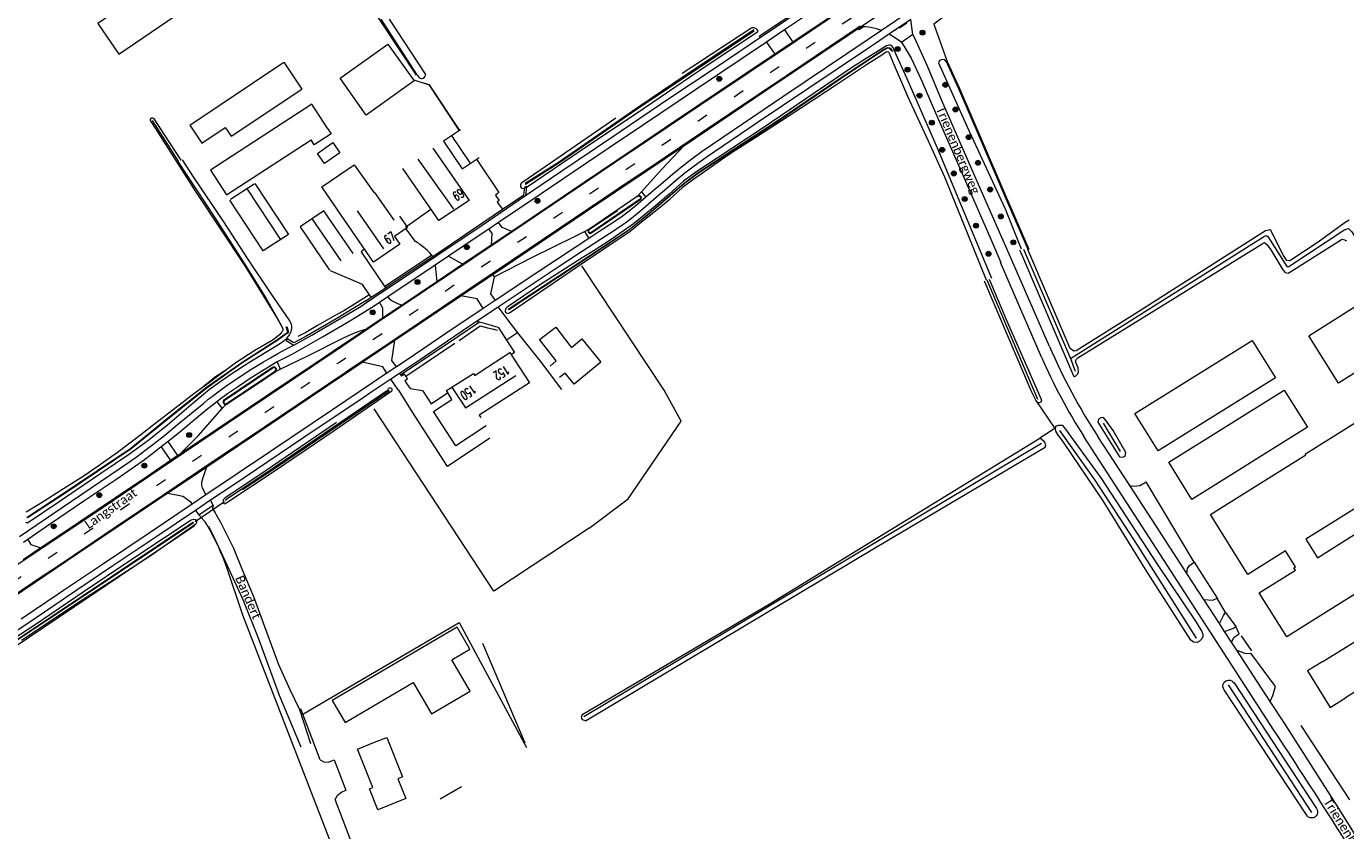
# Model space of a CAD drawing. Extents: x 177628 to 188968, y 384226 to 390673.
# Tile 365 of 393: x 185885 to 186249, y 387916 to 388138. Entities that reach past the tile are written whole.
import ezdxf

# ---------------------------------------------------------------- set-up
doc = ezdxf.new("R2010")
doc.units = 0
doc.linetypes.add('VW-3-9_STREEP', pattern=[12, 3, -9])
for name, color, linetype, lineweight in [('2901', 253, 'Continuous', 13), ('4502', 253, 'Continuous', 13), ('B-AF-CULT-GD', 253, 'HEKWERK', 13), ('B-AF-HAAG-GD', 253, 'HAAG', 13), ('B-AF-HEKW-GD', 253, 'HEKWERK', 13), ('B-AF-RAST-GD', 253, 'HEKWERK', 13), ('B-BP-BOOM-GD', 253, 'Continuous', 13), ('B-GB-BOUW-GD', 14, 'Continuous', 13), ('B-GB-NOKL-GD', 14, 'Continuous', 13), ('B-MK-ASSTRP-GD', 253, 'VW-3-9_STREEP', 13), ('B-MK-DRIEH-GD', 253, 'VW-HAAIETAND50-L-B', 13), ('B-MK-STRP-GD', 253, 'Continuous', 13), ('B-TR-SLOO-GD', 253, 'Continuous', 13), ('B-VH-BNDH-GD', 253, 'Continuous', 13), ('B-VH-FPAD-GD', 8, 'Continuous', 13), ('B-VH-GOOT-GD', 253, 'Continuous', 13), ('B-VH-HALT-GD', 8, 'Continuous', 13), ('B-VH-HFDR-GD', 8, 'Continuous', 13), ('B-VH-MATE-GD', 253, 'Continuous', 13), ('B-VH-ONVH-GD', 253, 'Continuous', 13), ('B-VH-OVRG-GD', 8, 'Continuous', 13), ('B-VH-RABA-GD', 253, 'Continuous', 13), ('B-WT-HDUIK-GD', 253, 'Continuous', 13), ('B01_T', 14, 'Continuous', 9), ('B02_T', 14, 'Continuous', 9), ('B03_F', 14, 'Continuous', 9), ('B14_F', 14, 'Continuous', 9), ('T03_F', 253, 'Continuous', 9), ('T03_T', 253, 'Continuous', 9), ('T04_F', 253, 'HAAG', 9), ('T07_F', 253, 'Continuous', 9), ('T09_F', 253, 'Continuous', 9), ('T10_F', 253, 'Continuous', 9), ('T22_F', 253, 'Continuous', 9), ('V00_F', 8, 'Continuous', 9), ('V00_T', 8, 'Continuous', 9), ('V06_F', 8, 'Continuous', 9), ('V06_T', 8, 'Continuous', 9), ('Z06', 7, 'Continuous', 9)]:
    doc.layers.add(name, color=color, linetype=linetype, lineweight=lineweight)
doc.styles.add('Legend', font='calibri.ttf')
doc.styles.add('ROMANS', font='ROMANS.shx', dxfattribs={"oblique": 45})
doc.linetypes.add('HAAG', pattern='A,4,-1,[5,TOPOCAD.SHX,S=0.35,R=0,X=-0.35,Y=-0.35],-1', length=6)
doc.linetypes.add('HEKWERK', pattern='A,7,-1.5,[1,ProvNB.shx,S=0.75,R=0,X=0,Y=0],-1.5', length=10)
doc.linetypes.add('VW-HAAIETAND50-L-B', pattern='A,0,-0.5,[138,NLCS.SHX,S=1,R=0,X=-0.625,Y=0],-0.5', length=1)

# ---------------------------------------------------------------- blocks, each defined once
blk = doc.blocks.new('2901_2901', base_point=(177628.113717, 385871.174588))
at = {"layer": '2901'}
for radius in [0.675, 0.45, 0.225]:
    blk.add_circle((177628.113717, 385871.174588), radius, dxfattribs=at)

msp = doc.modelspace()

# ---------------------------------------------------------------- linework, layer by layer
at = {"layer": 'B-AF-CULT-GD', "flags": 128}
for points in [[(186060.548, 388037.571), (186037.804, 388071.833)], [(186039.84, 387999.575), (186013.572, 387982.15), (185980.549, 388032.483)]]:
    msp.add_lwpolyline(points, dxfattribs=at)
at = {"layer": 'B-AF-HAAG-GD', "flags": 128}
for points in [[(185983.511, 388066.218), (185996.301, 388074.792)], [(185979.047, 388063.767), (185972.165, 388059.503)], [(185972.165, 388059.503), (185969.39, 388057.946), (185964.924, 388055.408), (185961.71, 388053.513), (185959.449, 388052.381)], [(186004.012, 388051.294), (186009.746, 388055.289), (186011.802, 388054.798)], [(186011.802, 388054.798), (186013.036, 388054.503), (186014.482, 388054.158)], [(186002.788, 388050.489), (185989.511, 388041.5)]]:
    msp.add_lwpolyline(points, dxfattribs=at)
at = {"layer": 'B-AF-HEKW-GD', "flags": 128}
msp.add_lwpolyline([(186004.005, 388109.238), (185995.825, 388121.684), (185991.282, 388123.134)], dxfattribs=at)
at = {"layer": 'B-AF-RAST-GD', "flags": 128}
for points in [[(186208.098, 388188.316), (186180.303, 388169.334), (186158.719, 388154.94), (186142.814, 388144.211), (186136.385, 388139.583), (186134.873, 388138.494), (186138.605, 388128.185), (186142.028, 388120.74), (186147.999, 388106.907), (186154.708, 388091.23), (186161.117, 388076.424)], [(186039.84, 387999.575), (186050.617, 388007.638), (186065.199, 388029.02), (186060.548, 388037.571)]]:
    msp.add_lwpolyline(points, dxfattribs=at)
at = {"layer": 'B-GB-BOUW-GD', "flags": 128}
for points in [[(186004.343, 388109.378), (185999.635, 388106.228), (186004.811, 388098.597), (186009.479, 388101.71)], [(185996.674, 388104.307), (186006.707, 388089.894), (185998.409, 388084.34), (185988.412, 388098.665)], [(185987.552, 388085.557), (185989.703, 388082.403), (185986.17, 388079.909), (185987.587, 388077.838), (185980.331, 388072.911), (185971.438, 388085.797), (185966.051, 388093.619), (185974.995, 388099.704), (185980.548, 388091.978), (185980.634, 388092.039), (185985.583, 388084.986), (185985.98, 388084.434)], [(185947.643, 388094.525), (185956.886, 388080.507), (185949.912, 388075.985), (185940.702, 388089.987)], [(185974.729, 388075.276), (185966.635, 388087.069), (185960.072, 388082.609), (185968.241, 388070.697)], [(186029.089, 388044.247), (186030.739, 388045.633), (186026.16, 388051.547), (186030.606, 388054.999), (186034.538, 388049.909), (186034.999, 388049.378), (186037.819, 388051.738), (186043.075, 388045.311), (186035.723, 388039.251), (186033.206, 388042.301), (186031.65, 388041.083)], [(186011.449, 388027.718), (186003.096, 388022.263), (185996.924, 388031.672), (186001.968, 388035.048), (186000.441, 388037.47), (186007.97, 388042.197), (186008.256, 388041.662), (186009.746, 388042.616), (186017.955, 388047.937), (186018.94, 388046.398), (186019.279, 388045.955), (186023.409, 388039.657), (186009.505, 388030.726), (186009.933, 388030.043)]]:
    msp.add_lwpolyline(points, dxfattribs=at)
at = {"layer": 'B-GB-NOKL-GD', "flags": 128}
for points in [[(186006.968, 388100.295), (186002.076, 388107.598)], [(185992.616, 388101.232), (186002.392, 388087.526)], [(185945.52, 388092.992), (185954.551, 388079.22)], [(185983.149, 388076.582), (185975.907, 388087.018)], [(185963.452, 388084.712), (185971.327, 388073.244)], [(186002.017, 388038.269), (186005.694, 388032.735), (186019.616, 388041.674)]]:
    msp.add_lwpolyline(points, dxfattribs=at)
at = {"layer": 'B-MK-ASSTRP-GD', "flags": 128}
msp.add_lwpolyline([(183944.412, 387070.458), (183952.02, 387071.296), (183963.432, 387072.6), (183973.755, 387073.811), (183985.142, 387075.148), (183997.902, 387076.643), (184007.149, 387077.803), (184012.738, 387078.504), (184015.866, 387078.896), (184023.787, 387079.902), (184031.733, 387080.99), (184038.514, 387081.946), (184046.324, 387083.075), (184052.616, 387084.079), (184062.372, 387085.69), (184070.358, 387087.095), (184078.883, 387088.72), (184087.355, 387090.364), (184096.7, 387092.235), (184103.899, 387093.77), (184111.252, 387095.404), (184111.425, 387095.442), (184123.771, 387098.311), (184141.375, 387102.722), (184156.811, 387106.905), (184172.406, 387111.313), (184186.27, 387115.349), (184204.637, 387120.724), (184207.727, 387121.634), (184232.843, 387129.032), (184261.594, 387137.507), (184282.846, 387143.719), (184303.661, 387149.86), (184329.525, 387157.49), (184363.913, 387167.629), (184386.852, 387174.392), (184399.561, 387178.199), (184421.138, 387184.662), (184444.005, 387191.692), (184478.045, 387202.775), (184494.748, 387208.642), (184494.795, 387208.659), (184523.173, 387218.628), (184556.574, 387231.119), (184568.123, 387235.659), (184581.873, 387241.073), (184588.922, 387243.903), (184593.818, 387245.869), (184604.923, 387250.423), (184615.77, 387254.954), (184627.213, 387259.841), (184637.793, 387264.424), (184640.053, 387265.403), (184649.118, 387269.411), (184659.082, 387273.839), (184668.953, 387278.291), (184679.316, 387283.034), (184680.524, 387283.598), (184689.441, 387287.756), (184701.045, 387293.259), (184707.642, 387296.431), (184711.53, 387298.3), (184722.574, 387303.686), (184732.981, 387308.85), (184744.376, 387314.625), (184757.465, 387321.371), (184764.891, 387325.23), (184769.978, 387327.929), (184772.279, 387329.149), (184779.804, 387333.137), (184788.663, 387337.88), (184796.924, 387342.374), (184806.667, 387347.717), (184820.048, 387355.183), (184832.827, 387362.444), (184841.52, 387367.432), (184852.236, 387373.672), (184857.149, 387376.589), (184862.643, 387379.851), (184875.281, 387387.456), (184888.489, 387395.43), (184901.182, 387403.142), (184912.27, 387409.862), (184924.556, 387417.313), (184935.934, 387424.236), (184942.669, 387428.329), (184949.693, 387432.598), (184962.622, 387440.407), (184975.889, 387448.482), (184988.19, 387455.933), (185001.979, 387464.296), (185015.043, 387472.229), (185028.182, 387480.188), (185030.347, 387481.499), (185044.149, 387489.84), (185073.274, 387507.538), (185096.242, 387521.471), (185113.689, 387532.026), (185114.259, 387532.371), (185120.036, 387535.878), (185131.893, 387543.117), (185146.548, 387552), (185161.393, 387560.989), (185172.777, 387567.864), (185182.893, 387573.996), (185193.695, 387580.423), (185199.264, 387583.686), (185204.585, 387586.804), (185212.923, 387591.643), (185221.14, 387596.338), (185232.105, 387602.57), (185240.882, 387607.498), (185249.419, 387612.192), (185257.663, 387616.673), (185269.427, 387623.04), (185286.671, 387632.329), (185294.499, 387636.546), (185316.587, 387648.416), (185329.692, 387655.461), (185348.253, 387665.478), (185369.366, 387676.846), (185374.563, 387679.641), (185390.424, 387688.172), (185400.986, 387693.869), (185422.114, 387705.266), (185443.177, 387716.608), (185462.76, 387727.158), (185466.73, 387729.298), (185497.075, 387745.679), (185513.336, 387754.404), (185525.616, 387760.989), (185535.704, 387766.436), (185545.139, 387771.54), (185550.773, 387774.601), (185554.252, 387776.491), (185561.636, 387780.477), (185568.948, 387784.48), (185577.123, 387788.996), (185586.07, 387793.974), (185595.122, 387799.084), (185603.096, 387803.642), (185613.748, 387809.838), (185622.033, 387814.709), (185629.021, 387818.899), (185635.198, 387822.604), (185637.515, 387824.01), (185644.061, 387827.983), (185652.489, 387833.182), (185661.818, 387838.964), (185670.926, 387844.668), (185679.882, 387850.337), (185691.271, 387857.643), (185699.088, 387862.764), (185706.4, 387867.567), (185719.727, 387876.444), (185721.675, 387877.754), (185729.973, 387883.334), (185732.242, 387884.86), (185738.299, 387888.973), (185757.89, 387902.042), (185765.768, 387907.38), (185804.927, 387933.722), (185805.444, 387934.069), (185845.245, 387960.79), (185875.094, 387980.841), (185887.944, 387989.473), (185905.016, 388000.94), (185940.462, 388024.767), (185970.341, 388044.898), (185970.919, 388045.287), (185982.816, 388053.292), (186020.236, 388078.437), (186053.905, 388101.084), (186060.105, 388105.254), (186099.969, 388132.042), (186136.894, 388156.876), (186139.014, 388158.302), (186178.944, 388185.13), (186211.32, 388206.914), (186219.794, 388212.613), (186258.815, 388238.852), (186294.99, 388263.063), (186302.966, 388268.318), (186324.939, 388282.795), (186354.934, 388302.418), (186384.967, 388322.047), (186386.61, 388323.124), (186415.006, 388341.733), (186447.357, 388363.161), (186469.928, 388378.422), (186487.988, 388390.634), (186522.539, 388414.381), (186552.061, 388434.794), (186552.375, 388435.011), (186591.589, 388462.132), (186621.245, 388482.669), (186634.606, 388491.916), (186650.955, 388503.231), (186680.626, 388523.721), (186716.861, 388548.786), (186720.265, 388551.141), (186761.12, 388579.373), (186799.113, 388605.659), (186800.413, 388606.558), (186843.546, 388636.4), (186881.346, 388662.561), (186902.899, 388677.477), (186914.87, 388685.771), (186928.834, 388695.48), (186943.945, 388706.066), (186956.492, 388714.945), (186962.785, 388719.488), (186972.094, 388726.208), (186986.385, 388736.608), (186999.405, 388746.231), (187012.404, 388755.989), (187025.791, 388766.134), (187038.048, 388775.406), (187042.93, 388779.107), (187049.596, 388784.161), (187059.688, 388791.795), (187070.007, 388799.64), (187080.386, 388807.484), (187091.627, 388815.999), (187104.113, 388825.452), (187116.189, 388834.57), (187122.69, 388839.475), (187124.579, 388840.901), (187128.403, 388843.794), (187136.942, 388850.255), (187152.391, 388861.968), (187156.649, 388865.209), (187165.198, 388871.66), (187172.972, 388877.552), (187180.679, 388883.391), (187187.857, 388888.815), (187194.476, 388893.815), (187200.809, 388898.618), (187202.426, 388899.838), (187207.173, 388903.419), (187213.258, 388907.982), (187220.155, 388913.104), (187226.601, 388917.892), (187234.132, 388923.385), (187241.035, 388928.349), (187247.153, 388932.714), (187253.715, 388937.328), (187259.552, 388941.389), (187265.664, 388945.606), (187271.763, 388949.75), (187279.179, 388954.712), (187284.034, 388957.938), (187288.001, 388960.573), (187296.417, 388966.088), (187304.113, 388971.043), (187312.488, 388976.371), (187321.175, 388981.845), (187329.2, 388986.794), (187336.423, 388991.171), (187347.234, 388997.666), (187355.385, 389002.491), (187364.617, 389007.889), (187369.274, 389010.564), (187373.351, 389012.906), (187383.55, 389018.746), (187391.354, 389023.182), (187399.729, 389027.947), (187409.043, 389033.149), (187417.7, 389037.939), (187425.952, 389042.506), (187435.215, 389047.522), (187443.298, 389051.859), (187449.185, 389054.994), (187456.297, 389058.639), (187463.273, 389062.161), (187471.291, 389066.134), (187479.197, 389069.969), (187486.731, 389073.532), (187495.836, 389077.681), (187502.129, 389080.449), (187505.366, 389081.872), (187515.302, 389086.134), (187524.74, 389090.108), (187533.55, 389093.818), (187544.216, 389098.293), (187548.392, 389100.027), (187552.912, 389101.905), (187561.746, 389105.557), (187569.799, 389108.937), (187579.694, 389113.029), (187589.404, 389117.045), (187600.626, 389121.678), (187611.176, 389126.036), (187620.579, 389129.941), (187627.506, 389132.811), (187635.464, 389136.159), (187640.702, 389138.397), (187642.123, 389139.004), (187649.209, 389142.094), (187655.76, 389144.998), (187661.931, 389147.773), (187666.965, 389150.098), (187673.133, 389153.049), (187678.06, 389155.479), (187685.805, 389159.33), (187693.353, 389163.127), (187700.589, 389166.873), (187710.043, 389171.904), (187717.972, 389176.292), (187724.462, 389179.979), (187729.627, 389183.021), (187730.532, 389183.554), (187736.361, 389187.049), (187741.741, 389190.353), (187747.177, 389193.778), (187753.716, 389197.979), (187760.089, 389202.175), (187766.168, 389206.249), (187773.118, 389210.99), (187778.727, 389214.924), (187784.459, 389219.069), (187789.352, 389222.66), (187795.124, 389226.932), (187800.154, 389230.719), (187806.175, 389235.283), (187811.497, 389239.481), (187812.14, 389239.988), (187816.945, 389243.825), (187823.942, 389249.6), (187830.458, 389254.877), (187837.294, 389260.699), (187843.444, 389266.007), (187848.199, 389270.121), (187854.933, 389275.94), (187861.712, 389281.812), (187869.164, 389288.253), (187876.351, 389294.48), (187884.405, 389301.452), (187887.829, 389304.422), (187888.334, 389304.861), (187889.364, 389305.754), (187892.772, 389308.696), (187897.265, 389312.503), (187901.072, 389315.671), (187905.63, 389319.389), (187910.153, 389323.072), (187914.275, 389326.394), (187918.745, 389329.944), (187922.394, 389332.834), (187926.332, 389335.907), (187929.595, 389338.428), (187933.176, 389341.134), (187936.658, 389343.755), (187940.773, 389346.797), (187945.751, 389350.425), (187949.016, 389352.775), (187952.932, 389355.569), (187956.47, 389358.093), (187959.735, 389360.384), (187964.174, 389363.496), (187967.993, 389366.149), (187971.877, 389368.808), (187976.082, 389371.666), (187982.065, 389375.666)], dxfattribs=at)
at = {"layer": 'B-MK-DRIEH-GD', "flags": 128}
msp.add_lwpolyline([(186125.469, 388137.484), (186127.466, 388138.84)], dxfattribs=at)
at = {"layer": 'B-MK-STRP-GD', "flags": 128}
for points in [[(185981.486, 388056.357), (186007.729, 388073.996), (186029.797, 388088.866), (186050.268, 388102.604), (186052.073, 388103.817), (186070.658, 388116.3), (186097.006, 388134.007), (186117.656, 388147.912), (186135.046, 388159.62), (186136.314, 388160.474), (186158, 388175.028), (186177.57, 388188.195), (186195.831, 388200.442), (186211.957, 388211.29)], [(186114.606, 388137.966), (186094.255, 388124.262), (186070.836, 388108.529), (186055.727, 388098.366), (186051.817, 388095.736), (186031.756, 388082.236), (186013.955, 388070.271), (186002.667, 388062.676), (185986.746, 388051.959)], [(185762.781, 387909.346), (185782.398, 387922.523), (185803.103, 387936.455), (185804.883, 387937.653), (185824.52, 387950.821), (185841.226, 387962.046), (185862.228, 387976.17), (185885.941, 387992.069), (185886.122, 387992.19), (185905.736, 388005.372), (185928.192, 388020.48), (185944.008, 388031.118), (185963.909, 388044.513), (185969.09, 388048.005), (185981.486, 388056.357)], [(185986.746, 388051.959), (185972.749, 388042.567), (185972.486, 388042.391), (185950.245, 388027.384), (185934.736, 388016.968)], [(185934.736, 388016.968), (185922.769, 388008.909)], [(185922.769, 388008.909), (185908.822, 387999.55), (185891.931, 387988.188), (185889.776, 387986.741), (185873.244, 387975.641), (185857.298, 387964.897), (185844.45, 387956.272), (185831.91, 387947.859), (185821.016, 387940.554), (185809.457, 387932.802), (185806.753, 387930.986), (185794.705, 387922.892), (185778.485, 387911.997), (185766.745, 387904.108)]]:
    msp.add_lwpolyline(points, dxfattribs=at)
at = {"layer": 'B-TR-SLOO-GD', "flags": 128}
for points in [[(185982.325, 388139.886), (185992.309, 388124.562), (185992.933, 388123.812), (185993.193, 388123.626), (185993.534, 388123.497), (185993.793, 388123.485), (185994.048, 388123.583), (185994.392, 388123.881), (185994.604, 388124.217), (185994.766, 388124.648), (185984.759, 388139.89)], [(186065.448, 388124.987), (186084.412, 388137.39), (186084.778, 388137.553), (186085.178, 388137.579), (186085.721, 388137.393), (186085.974, 388137.14), (186086.248, 388136.722), (186086.288, 388136.454), (186086.234, 388136.278), (186072.091, 388126.885), (186054.793, 388115.152), (186037.112, 388103.315), (186022.748, 388093.525), (186022.59, 388093.741), (186022.104, 388093.462), (186022.005, 388093.145), (186021.719, 388093.062), (186021.31, 388093.211), (186021.002, 388093.646), (186020.967, 388094.262), (186021.223, 388094.721), (186021.5, 388095.024), (186030.64, 388101.305), (186047.186, 388112.688)], [(186085.268, 388136.916), (186079.489, 388133.055), (186066, 388124.19), (186054.103, 388116.093), (186031.334, 388100.395), (186022.2, 388094.537), (186022.258, 388094.334), (186031.45, 388100.235), (186054.286, 388115.941), (186066.299, 388123.945), (186079.673, 388132.858), (186085.337, 388136.666)], [(186037.893, 388074.114), (186026.428, 388066.677), (186017.247, 388060.504), (186016.759, 388060), (186016.649, 388059.402), (186016.78, 388059.133), (186017.068, 388058.901), (186017.36, 388058.743), (186017.876, 388058.909), (186036.583, 388071.686), (186051.137, 388081.441), (186054.295, 388083.991), (186057.226, 388086.281), (186060.039, 388088.572), (186062.149, 388090.334), (186063.165, 388091.292), (186064.185, 388092.212), (186065.892, 388093.716), (186068.712, 388095.844), (186072.263, 388098.376), (186076.037, 388100.979), (186079.295, 388103.173), (186085.791, 388107.333), (186098.423, 388115.525), (186108.314, 388122.046), (186116.641, 388127.534), (186120.534, 388129.996), (186121.322, 388130.595), (186121.809, 388130.901), (186122.106, 388130.937), (186122.431, 388130.84), (186122.593, 388130.469)], [(186123.323, 388130.907), (186123.295, 388130.99), (186123.199, 388131.194), (186122.948, 388131.529), (186122.734, 388131.798), (186122.102, 388131.836), (186120.912, 388131.209), (186109.34, 388123.52), (186092.416, 388112.051), (186070.006, 388097.446), (186066.132, 388094.522), (186056.409, 388086.183), (186050.813, 388081.735), (186040.356, 388074.716), (186017.631, 388059.725), (186017.529, 388059.927), (186040.292, 388074.878), (186050.736, 388081.817), (186056.324, 388086.295), (186066.064, 388094.642), (186069.944, 388097.598), (186092.271, 388112.251), (186109.113, 388123.64), (186121.06, 388131.499), (186122.125, 388132.07), (186122.798, 388131.996), (186123.142, 388131.641), (186123.346, 388131.285), (186123.43, 388131.081), (186123.464, 388130.991)], [(186123.979, 388131.301), (186123.657, 388132.011), (186123.284, 388132.526), (186122.967, 388132.7), (186122.46, 388132.707), (186121.902, 388132.53), (186117.435, 388129.744), (186112.792, 388126.849), (186102.157, 388119.689), (186087.829, 388109.879), (186075.185, 388101.561), (186069.278, 388097.679), (186065.877, 388095.182), (186061.871, 388091.642), (186058.007, 388088.322), (186055.016, 388085.808), (186052.062, 388083.445), (186050.209, 388082.176), (186049.287, 388081.514), (186048.421, 388080.908), (186047.094, 388079.989), (186045.102, 388078.594), (186042.783, 388077.08), (186040.958, 388075.941), (186037.893, 388074.114)], [(186122.593, 388130.469), (186123.737, 388127.861), (186127.656, 388118.653), (186133.393, 388106.327), (186137.842, 388096.395), (186146.047, 388076.164), (186149.356, 388067.963)], [(186150.918, 388068.347), (186142.981, 388087.277), (186136.171, 388103.703), (186127.554, 388123.436), (186123.979, 388131.301)], [(186160.934, 388076.345), (186154.524, 388091.151), (186147.815, 388106.828), (186141.846, 388120.657), (186138.423, 388128.101), (186137.959, 388128.627), (186137.176, 388128.745), (186136.523, 388128.504), (186136.182, 388127.801), (186144.087, 388110.205), (186154.554, 388087.622), (186158.983, 388076.518)], [(185957.696, 388055.698), (185957.667, 388055.832), (185957.227, 388056.737), (185951.851, 388064.58), (185945.873, 388073.509), (185939.093, 388083.979), (185930.679, 388096.406), (185927.626, 388101.09)], [(185926.329, 388100.668), (185936.477, 388085.311), (185944.556, 388072.702), (185950.701, 388062.831), (185954.974, 388055.281), (185955.302, 388054.586), (185955.316, 388054.154)], [(185884.386, 388001.211), (185884.609, 388001.09), (185884.931, 388000.976), (185893.608, 388006.862), (185905.091, 388014.679), (185913.011, 388020.012), (185918.065, 388023.682), (185923.486, 388028.075), (185930.573, 388034.09), (185935.062, 388037.843), (185937.972, 388039.894), (185940.962, 388041.966), (185945.959, 388045.182), (185950.958, 388048.213), (185954.114, 388050.184), (185955.335, 388051.031), (185955.732, 388051.32), (185956.133, 388051.625), (185956.523, 388052.019), (185956.954, 388052.535), (185957.146, 388052.823), (185957.353, 388053.174), (185957.614, 388053.732), (185957.778, 388054.552), (185957.774, 388055.33), (185957.696, 388055.698)], [(185955.316, 388054.154), (185955.083, 388053.584), (185954.916, 388053.372), (185954.463, 388052.932), (185953.534, 388052.148), (185952.671, 388051.508), (185951.783, 388050.946), (185947.588, 388048.568), (185942.097, 388044.957), (185935.801, 388040.297), (185930.752, 388036.614), (185927.43, 388033.992), (185923.543, 388030.956), (185919.909, 388028.176), (185916.113, 388025.294), (185909.688, 388020.403), (185904.418, 388016.665), (185900.296, 388013.821), (185894.806, 388010.416), (185888.449, 388006.381), (185884.5, 388003.949)], [(185956.411, 388055.179), (185956.496, 388054.92), (185956.589, 388054.635), (185956.936, 388053.482), (185955.743, 388052.619), (185953.945, 388051.352), (185944.061, 388045.05), (185934.412, 388038.245), (185923.599, 388029.563), (185913.467, 388021.453), (185895.153, 388009.066), (185884.854, 388002.421), (185884.771, 388002.58), (185895.04, 388009.27), (185913.403, 388021.6), (185923.453, 388029.762), (185934.308, 388038.393), (185943.976, 388045.225), (185953.824, 388051.545), (185955.608, 388052.861), (185956.702, 388053.591), (185956.316, 388054.803), (185956.234, 388055.06)], [(185970.143, 388028.641), (185950.475, 388015.269), (185939.341, 388007.805), (185939.13, 388007.626), (185938.904, 388007.351), (185938.836, 388006.879), (185938.921, 388006.431), (185939.069, 388006.326), (185939.26, 388006.248), (185939.493, 388006.343), (185939.631, 388006.399), (185940.165, 388006.762), (185952.932, 388015.267), (185969.505, 388026.488), (185979.817, 388033.562), (185985.391, 388037.386), (185985.494, 388037.559), (185985.522, 388037.858), (185985.432, 388038.018), (185985.14, 388038.152), (185984.743, 388038.187), (185984.312, 388038.013)], [(185944.232, 388010.203), (185953.333, 388016.152), (185984.633, 388037.452), (185984.467, 388037.67), (185953.113, 388016.392), (185939.496, 388007.295), (185939.605, 388007.163)], [(185879.809, 387967.419), (185910.584, 387987.87), (185930.541, 388001.186), (185930.662, 388000.997), (185910.694, 387987.657), (185879.857, 387967.232)], [(185883.257, 387968.669), (185899.464, 387979.427), (185918.714, 387991.961), (185931.352, 388000.72), (185931.45, 388000.852), (185931.631, 388001.183), (185931.569, 388001.611), (185931.231, 388001.885), (185930.658, 388001.925), (185929.999, 388001.72), (185922.406, 387996.704), (185912.84, 387990.336), (185900.281, 387981.947), (185891.628, 387976.032), (185886.741, 387972.712), (185881.233, 387969.088)]]:
    msp.add_lwpolyline(points, dxfattribs=at)
at = {"layer": 'B-VH-BNDH-GD', "flags": 128}
for points in [[(186053.432, 388091.075), (186053.711, 388091.067), (186053.87, 388090.986), (186053.965, 388090.913), (186054.032, 388090.77), (186054.047, 388090.597), (186054.03, 388090.449), (186053.995, 388090.335), (186040.272, 388081), (186040.027, 388080.968), (186039.875, 388081.029), (186039.776, 388081.118), (186039.726, 388081.236), (186039.696, 388081.424), (186039.714, 388081.559), (186039.873, 388081.844), (186047.609, 388087.075)], [(185952.633, 388043.744), (185939.113, 388034.613), (185939.029, 388034.321), (185939.068, 388034.091), (185939.167, 388033.967), (185939.312, 388033.827), (185939.407, 388033.764), (185939.536, 388033.727), (185953.069, 388042.758), (185953.32, 388043.017), (185953.42, 388043.243), (185953.415, 388043.388), (185953.379, 388043.49), (185953.316, 388043.577), (185953.242, 388043.665), (185953.137, 388043.745), (185952.884, 388043.81)]]:
    msp.add_lwpolyline(points, dxfattribs=at)
at = {"layer": 'B-VH-FPAD-GD', "flags": 128}
for points in [[(186203.657, 388213.189), (186186.51, 388201.691), (186160.048, 388183.901), (186140.7, 388170.87), (186131.594, 388164.747), (186129.592, 388163.401), (186116.1, 388154.343), (186102.378, 388145.075), (186088.928, 388136.023), (186087.066, 388134.775), (186075.109, 388126.758), (186062.109, 388118.061), (186048.621, 388108.965), (186046.602, 388107.603), (186031.998, 388097.739), (186022.231, 388091.188), (186010.274, 388082.979), (185997.792, 388074.58), (185983.913, 388065.374), (185980.204, 388062.928)], [(186106.652, 388145.608), (186093.708, 388136.895), (186088.761, 388133.566), (186069.167, 388120.388), (186049.724, 388107.32), (186048.45, 388106.464), (186026.323, 388091.568), (186014.794, 388083.787), (186012.123, 388081.984), (186009.527, 388080.232), (186001.058, 388074.548), (185997.395, 388072.09), (185984.266, 388063.278), (185982.019, 388061.77), (185980.55, 388060.784)], [(186128.681, 388142.215), (186120.482, 388136.707), (186116.779, 388134.219), (186093.577, 388118.596), (186070.979, 388103.361), (186068.552, 388101.576), (186065.763, 388099.44), (186062.792, 388097.073), (186058.867, 388093.689), (186058.145, 388093.067), (186055.49, 388090.833), (186052.698, 388088.413), (186050.547, 388086.663), (186048.984, 388085.511), (186046.896, 388084.049), (186042.526, 388081.25), (186039.741, 388079.419), (186035.972, 388076.94), (186026.228, 388070.457), (186013.877, 388062.304), (186010.613, 388060.139), (186000.879, 388053.572), (185989.361, 388045.809)], [(186128.537, 388139.769), (186122.676, 388135.822), (186118.501, 388133.011), (186116.303, 388131.531), (186100.468, 388120.872), (186086.19, 388111.297), (186072.116, 388101.719), (186068.78, 388099.338), (186066.236, 388097.395), (186063.587, 388095.211), (186059.932, 388092.094), (186059.799, 388091.981), (186054.712, 388087.56), (186052.644, 388085.826), (186051.042, 388084.591), (186049.091, 388083.205), (186046.807, 388081.644), (186042.997, 388079.149), (186037.736, 388075.733), (186030.211, 388070.8), (186022.45, 388065.661), (186014.709, 388060.484), (186008.794, 388056.528)], [(185882.706, 387997.283), (185894.489, 388005.254), (185913.037, 388017.864), (185915.204, 388019.432), (185917.661, 388021.209), (185919.805, 388022.871), (185922.661, 388025.125), (185926.246, 388028.085), (185933.499, 388034.045), (185934.76, 388035.069), (185935.805, 388035.868), (185937.459, 388037.144), (185938.503, 388037.896), (185939.622, 388038.692), (185941.34, 388039.863), (185946.541, 388043.263), (185949.971, 388045.4), (185951.887, 388046.529), (185953.92, 388047.682), (185956.175, 388048.865), (185958.325, 388049.987), (185963.297, 388052.764), (185965.161, 388053.845), (185971.556, 388057.552), (185975.116, 388059.642), (185976.91, 388060.781), (185978.785, 388062.017), (185980.204, 388062.928)], [(185980.55, 388060.784), (185977.084, 388058.6), (185973.779, 388056.577), (185970.205, 388054.535), (185966.257, 388052.217), (185966.163, 388052.162), (185961.696, 388049.63), (185957.797, 388047.461), (185953.781, 388045.356), (185949.745, 388042.958), (185946.314, 388040.763), (185943.071, 388038.643), (185940.11, 388036.599), (185937.981, 388035.052), (185937.08, 388034.35), (185933.718, 388031.686), (185930.308, 388028.875), (185926.791, 388025.942), (185923.744, 388023.458), (185921.812, 388021.929), (185919.464, 388020.09), (185916.765, 388018.144), (185913.477, 388015.814), (185909.512, 388013.089), (185900.746, 388007.149), (185891.217, 388000.709), (185884.964, 387996.425), (185883.807, 387995.642)], [(185987.798, 388041.834), (186003.853, 388052.55), (186009.542, 388056.447)], [(186008.794, 388056.528), (186009.542, 388056.447)], [(185989.361, 388045.809), (185986.654, 388043.994), (185984.051, 388042.248), (185976.411, 388037.123), (185969.073, 388032.201), (185951.893, 388020.677), (185934.095, 388008.736), (185930.291, 388006.177), (185918.725, 387998.394), (185905.264, 387989.362), (185894.869, 387982.397), (185893.371, 387981.381), (185883.126, 387974.435)], [(185987.537, 388042.204), (185985.151, 388040.614), (185979.617, 388036.928), (185977.498, 388035.509), (185960.883, 388024.383), (185941.499, 388011.337), (185935.407, 388007.247), (185931.214, 388004.432), (185920.542, 387997.248), (185908.191, 387988.946), (185895.36, 387980.313), (185894.484, 387979.721), (185884.726, 387973.127), (185881.486, 387971.003)], [(185987.537, 388042.204), (185987.798, 388041.834)]]:
    msp.add_lwpolyline(points, dxfattribs=at)
at = {"layer": 'B-VH-GOOT-GD', "flags": 128}
for points in [[(186087.066, 388134.775), (186086.791, 388135.231), (186092.795, 388139.247), (186097.208, 388142.199), (186114.058, 388153.568), (186125.155, 388161.017), (186129.957, 388164.24), (186137.979, 388169.771), (186139.79, 388171.006), (186139.806, 388172.846), (186139.81, 388173.258), (186140.371, 388173.355), (186140.369, 388173.147), (186140.354, 388171.332), (186140.7, 388170.87)], [(185978.204, 388062.222), (185979.724, 388063.214), (185982.464, 388065.003), (185983.67, 388065.802), (185991.972, 388071.306), (185996.695, 388074.477), (186000.067, 388076.742), (186007.918, 388082.064), (186015.913, 388087.485), (186021.833, 388091.478), (186022.104, 388093.462), (186022.59, 388093.741), (186022.231, 388091.188)], [(185978.204, 388062.222), (185974.769, 388060.075), (185970.198, 388057.36), (185965.584, 388054.653), (185961.533, 388052.307), (185958.383, 388050.631), (185956.731, 388051.63), (185956.213, 388051.317), (185958.325, 388049.987)], [(186008.794, 388056.528), (186006.856, 388055.232), (185992.403, 388045.445)], [(185992.403, 388045.445), (185987.537, 388042.204)]]:
    msp.add_lwpolyline(points, dxfattribs=at)
at = {"layer": 'B-VH-HALT-GD', "flags": 128}
for points in [[(186013.228, 388069.478), (186013.587, 388068.87), (186024.027, 388074.139), (186035.951, 388080.01), (186038.558, 388081.337), (186039.777, 388081.957), (186053.377, 388091.21), (186054.315, 388092.254), (186060.012, 388098.599), (186065.922, 388104.938)], [(186039.777, 388081.957), (186039.53, 388081.431), (186039.594, 388081.175), (186039.683, 388081.033), (186039.842, 388080.905), (186039.975, 388080.835), (186040.086, 388080.813), (186040.295, 388080.851), (186054.125, 388090.245), (186054.247, 388090.654), (186054.168, 388090.907), (186054.017, 388091.081), (186053.818, 388091.168), (186053.715, 388091.177), (186053.377, 388091.21)], [(185926.69, 388019.784), (185931.957, 388025.04), (185938.573, 388032.547), (185939.482, 388033.578), (185948.426, 388039.473), (185953.293, 388042.764), (185954.619, 388043.402), (185962.204, 388047.05), (185972.205, 388052.078), (185975.349, 388053.511), (185976.698, 388053.983), (185978.468, 388054.5)], [(185953.293, 388042.764), (185953.511, 388043.067), (185953.574, 388043.448), (185953.435, 388043.679), (185953.263, 388043.837), (185953.115, 388043.896), (185952.974, 388043.922), (185952.707, 388043.917), (185952.522, 388043.839), (185939.006, 388034.728), (185938.903, 388034.485), (185938.909, 388034.146), (185938.987, 388033.993), (185939.101, 388033.857), (185939.207, 388033.76), (185939.328, 388033.678), (185939.482, 388033.578)]]:
    msp.add_lwpolyline(points, dxfattribs=at)
at = {"layer": 'B-VH-HFDR-GD', "flags": 128}
for points in [[(185986.254, 388051.394), (186004.401, 388063.56), (186013.228, 388069.478), (186038.782, 388086.713), (186055.854, 388098.177), (186065.922, 388104.938), (186088.675, 388120.262), (186111.258, 388135.441), (186114.055, 388137.32), (186114.722, 388137.767), (186128.699, 388147.156), (186130.664, 388148.476), (186134.372, 388150.966), (186138.843, 388153.98), (186157.834, 388166.78), (186185.034, 388185.077), (186205.746, 388198.959), (186213.094, 388203.884)], [(186107.661, 388141.344), (186096.036, 388133.559), (186091.014, 388130.196), (186087.452, 388127.81), (186063.416, 388111.645), (186051.985, 388103.947), (186038.469, 388094.846), (186018.463, 388081.367), (186012.784, 388077.54), (186008.947, 388074.954), (186004.992, 388072.3), (185997.795, 388067.468), (185988.224, 388061.044), (185982.8, 388057.403), (185981.445, 388056.493)], [(185981.445, 388056.493), (185978.468, 388054.5), (185968.989, 388048.155), (185966.98, 388046.811), (185951.167, 388036.2), (185937.114, 388026.743), (185926.69, 388019.784), (185926.381, 388019.578), (185924.358, 388018.201), (185917.771, 388013.716), (185909.206, 388007.922), (185899.039, 388001.074), (185888.597, 387994.086), (185886.016, 387992.348), (185883.684, 387990.779)], [(185767.529, 387904.358), (185783.09, 387914.849), (185797.325, 387924.413), (185806.866, 387930.817), (185812.724, 387934.75), (185817.296, 387937.818), (185829.34, 387945.902), (185845.723, 387956.876), (185862.657, 387968.285), (185880.511, 387980.283), (185889.88, 387986.586), (185898.725, 387992.537), (185917.448, 388005.131), (185923.543, 388009.214), (185934.345, 388016.456), (185952.12, 388028.442), (185969.965, 388040.469), (185972.856, 388042.408), (185977.225, 388045.338), (185986.254, 388051.394)]]:
    msp.add_lwpolyline(points, dxfattribs=at)
at = {"layer": 'B-VH-MATE-GD', "flags": 128}
for points in [[(186129.158, 388135.635), (186126.008, 388133.463)], [(186020.025, 388053.401), (186017.049, 388051.366)]]:
    msp.add_lwpolyline(points, dxfattribs=at)
at = {"layer": 'B-VH-ONVH-GD', "flags": 128}
for points in [[(186008.739, 388101.281), (186014.919, 388092.098), (186013.961, 388091.329), (186014.318, 388090.861)], [(186014.318, 388090.861), (186015.036, 388089.919), (186014.46, 388089.444), (186015.913, 388087.485)], [(185989.18, 388082.552), (185996.175, 388087.517)], [(185996.695, 388074.477), (185995.893, 388075.432), (185995.172, 388076.175), (185994.208, 388076.946), (185993.135, 388077.749), (185992.713, 388078.086), (185992.411, 388078.302), (185991.937, 388078.605), (185991.584, 388078.999), (185989.32, 388082.049)], [(185977.566, 388076.276), (185976.896, 388075.726), (185983.67, 388065.802)], [(185979.24, 388063.905), (185977.293, 388066.684), (185968.468, 388070.531)], [(185979.724, 388063.214), (185979.24, 388063.905)], [(185933.581, 388001.656), (185932.186, 388003.178)], [(185936.1, 388005.89), (185935.904, 388005.012), (185936.637, 388003.772)], [(185936.637, 388003.772), (185936.829, 388003.448), (185938.267, 388001.016), (185941.711, 387994.01), (185944.163, 387987.842), (185947.201, 387980.72), (185950.919, 387970.654), (185954.162, 387962.002), (185957.281, 387955.039), (185959.921, 387949.562), (185962.985, 387940.222)], [(185960.425, 387939.148), (185954.404, 387953.377), (185948.579, 387969.247), (185944.352, 387979.761), (185937.727, 387994.121), (185935.111, 387999.236), (185934.632, 388000.085), (185934.168, 388000.862), (185933.867, 388001.298), (185933.581, 388001.656)]]:
    msp.add_lwpolyline(points, dxfattribs=at)
at = {"layer": 'B-VH-OVRG-GD', "flags": 128}
for points in [[(186120.482, 388136.707), (186119.115, 388137.198), (186117.532, 388137.589), (186116.085, 388137.774), (186115.531, 388137.771), (186114.722, 388137.767)], [(186129.549, 388134.779), (186129.158, 388135.635), (186128.537, 388139.769)], [(186088.761, 388133.566), (186091.014, 388130.196)], [(186093.708, 388136.895), (186096.036, 388133.559)], [(186122.676, 388135.822), (186125.844, 388133.728), (186126.008, 388133.463), (186126.409, 388132.818)], [(186155.755, 388074.86), (186146.599, 388095.717), (186137.065, 388117.617), (186133.144, 388126.904), (186129.549, 388134.779)], [(186126.409, 388132.818), (186126.432, 388132.78), (186128.687, 388129.146), (186131.335, 388123.394), (186135.412, 388114.072), (186139.697, 388104.175), (186145.183, 388091.664), (186150.613, 388079.223), (186153.359, 388072.83)], [(186054.315, 388092.254), (186055.49, 388090.833)], [(186018.463, 388081.367), (186015.819, 388082.433), (186014.794, 388083.787)], [(186012.123, 388081.984), (186013.009, 388080.821), (186012.784, 388077.54)], [(186038.558, 388081.337), (186039.741, 388079.419)], [(185997.395, 388072.09), (185997.795, 388067.468)], [(186001.058, 388074.548), (186004.992, 388072.3)], [(186013.587, 388068.87), (186012.585, 388064.148), (186013.877, 388062.304)], [(185982.019, 388061.77), (185982.752, 388060.508), (185982.828, 388060.156), (185982.853, 388059.812), (185982.804, 388058.938), (185982.8, 388057.403)], [(185984.266, 388063.278), (185984.635, 388062.85), (185985.274, 388062.352), (185986.215, 388061.835), (185986.988, 388061.491), (185988.224, 388061.044)], [(186010.613, 388060.139), (186008.929, 388062.742), (186004.401, 388063.56)], [(186014.709, 388060.484), (186016.601, 388057.962)], [(186016.601, 388057.962), (186017.115, 388057.278), (186020.025, 388053.401)], [(186009.542, 388056.447), (186012.835, 388055.479)], [(186012.835, 388055.479), (186013.97, 388055.146), (186014.729, 388054.923), (186017.049, 388051.366)], [(186020.025, 388053.401), (186026.32, 388045.554), (186032.248, 388037.801)], [(185986.654, 388043.994), (185985.43, 388045.776), (185986.254, 388051.394)], [(186017.049, 388051.366), (186019.249, 388047.991), (186018.185, 388047.31)], [(185953.781, 388045.356), (185954.619, 388043.402)], [(185984.051, 388042.248), (185982.879, 388043.988), (185977.225, 388045.338)], [(185987.18, 388037.717), (185985.151, 388040.614)], [(185987.798, 388041.834), (185988.084, 388041.431)], [(185988.946, 388040.214), (185989.707, 388040.749), (185989.315, 388041.336), (185988.892, 388041.97), (185988.084, 388041.431)], [(185988.946, 388040.214), (185989.18, 388039.883), (185989.48, 388039.458)], [(185989.48, 388039.458), (185990.461, 388038.073), (185993.836, 388037.484), (185996.289, 388033.845), (186000.762, 388036.841)], [(186012.448, 388024.33), (186000.74, 388016.546), (185991.076, 388031.516), (185987.29, 388037.56), (185987.18, 388037.717)], [(185937.08, 388034.35), (185938.573, 388032.547)], [(185921.812, 388021.929), (185924.358, 388018.201)], [(185926.381, 388019.578), (185923.744, 388023.458)], [(185934.095, 388008.736), (185933.185, 388010.685), (185932.966, 388011.433), (185932.999, 388012.26), (185933.217, 388013.207), (185933.68, 388014.599), (185934.345, 388016.456)], [(185923.543, 388009.214), (185926.492, 388008.686), (185927.773, 388008.335), (185928.191, 388008.061), (185929.167, 388007.35), (185929.632, 388006.946), (185930.291, 388006.177)], [(185931.214, 388004.432), (185932.186, 388003.178), (185936.1, 388005.89), (185935.407, 388007.247)], [(185884.964, 387996.425), (185885.833, 387995.077), (185888.597, 387994.086)]]:
    msp.add_lwpolyline(points, dxfattribs=at)
at = {"layer": 'B-VH-RABA-GD', "flags": 128}
msp.add_lwpolyline([(186115.531, 388137.771), (186114.325, 388136.915), (186114.055, 388137.32)], dxfattribs=at)
at = {"layer": 'B-WT-HDUIK-GD', "flags": 128}
msp.add_lwpolyline([(185931.157, 388001.398), (185939.223, 388006.863)], dxfattribs=at)
at = {"layer": 'B01_T', "linetype": 'Continuous'}
for points in [[(186215.462, 388005.991), (186237.554, 388019.784), (186237.415, 388020.005), (186252.752, 388029.595), (186263.355, 388012.637), (186237.533, 387996.496), (186240.713, 387991.409), (186251.934, 387998.419), (186256.829, 387990.582), (186250.95, 387986.91), (186253.477, 387982.865), (186236.524, 387972.285)], [(186236.524, 387972.285), (186232.26, 387969.624), (186224.701, 387981.733), (186234.676, 387987.961), (186234.262, 387988.626), (186234.703, 387988.899), (186231.948, 387993.313), (186221.535, 387986.812), (186211.216, 388003.34), (186215.462, 388005.991)], [(185980.603, 387940.513), (185983.993, 387941.866)], [(185983.993, 387941.866), (185988.34, 387930.978), (185987.049, 387930.463), (185989.23, 387924.999)], [(185989.23, 387924.999), (185981.578, 387921.943), (185979.28, 387927.7), (185980.198, 387928.066), (185975.968, 387938.665), (185980.603, 387940.513)]]:
    msp.add_lwpolyline(points, dxfattribs=at)
at = {"layer": 'B02_T', "linetype": 'Continuous'}
for points in [[(185910.095, 388130.185), (185934.829, 388147.127), (185929.016, 388155.613)], [(185926.384, 388153.806), (185904.291, 388138.638), (185910.095, 388130.185)], [(185929.693, 388110.636), (185955.576, 388128.036), (185960.549, 388120.569)], [(185929.693, 388110.636), (185933, 388105.673), (185939.448, 388109.971), (185941.047, 388107.572), (185960.549, 388120.569)], [(185963.297, 388116.407), (185935.366, 388098.238), (185939.806, 388091.412)], [(185967.749, 388109.589), (185963.297, 388116.407)], [(185939.806, 388091.412), (185963.105, 388106.568)], [(185947.378, 388094.398), (185940.869, 388090.133), (185940.886, 388090.107)], [(185947.378, 388094.398), (185947.399, 388094.366)], [(186242.249, 387962.832), (186251.114, 387968.325), (186257.337, 387958.278), (186248.472, 387952.788)], [(186242.249, 387962.832), (186237.998, 387960.198), (186244.219, 387950.154), (186248.472, 387952.788)]]:
    msp.add_lwpolyline(points, dxfattribs=at)
at = {"layer": 'B03_F', "linetype": 'Continuous'}
for points in [[(186222.689, 388051.319), (186229.122, 388041.031), (186196.837, 388020.844), (186190.404, 388031.132), (186222.689, 388051.319)], [(186231.584, 388037.601), (186237.982, 388027.349), (186206.114, 388007.46), (186199.716, 388017.712), (186231.584, 388037.601)]]:
    msp.add_lwpolyline(points, dxfattribs=at)
at = {"layer": 'B14_F', "linetype": 'Continuous'}
for points in [[(185971.126, 388123.571), (185984.305, 388132.99), (185991.522, 388122.822), (185978.343, 388113.403), (185971.126, 388123.571)], [(185967.749, 388109.589), (185968.637, 388108.224), (185963.992, 388105.203), (185963.105, 388106.568)], [(185969.121, 388105.839), (185971.09, 388103.046), (185966.844, 388100.052), (185964.875, 388102.845), (185969.121, 388105.839)], [(186256.698, 388064.149), (186264.928, 388051.065), (186246.549, 388039.502), (186238.319, 388052.586), (186256.698, 388064.149)], [(185968.979, 387952.083), (185972.53, 387946.017), (185991.31, 387957.01), (185996.351, 387948.398), (186007.007, 387954.636), (186001.966, 387963.247), (186006.939, 387966.158), (186003.388, 387972.224), (185968.979, 387952.083)]]:
    msp.add_lwpolyline(points, dxfattribs=at)
at = {"layer": 'T03_F', "linetype": 'Continuous'}
msp.add_lwpolyline([(186004.19, 388109.189), (185995.768, 388121.738), (185994.536, 388122.164)], dxfattribs=at)
at = {"layer": 'T03_T', "linetype": 'Continuous'}
msp.add_lwpolyline([(186236.184, 387945.178), (186249.618, 387924.64)], dxfattribs=at)
at = {"layer": 'T04_F', "linetype": 'HAAG'}
for points in [[(186206.729, 387990.209), (186213.083, 387980.286)], [(186215.336, 387976.276), (186218.236, 387972.403)], [(186219.718, 387969.853), (186222.537, 387965.75)], [(186004.577, 387928.28), (185998.749, 387924.865)]]:
    msp.add_lwpolyline(points, dxfattribs=at)
at = {"layer": 'T07_F', "linetype": 'Continuous'}
for points in [[(185926.551, 388100.74), (185919.347, 388111.898)], [(186172.646, 388046.296), (186226.102, 388080.002), (186226.635, 388080.196), (186227.079, 388079.948), (186231.875, 388072.438), (186232.387, 388071.592), (186232.889, 388071.692), (186248.252, 388081.854), (186249.288, 388082.147), (186250.21, 388081.274), (186272.36, 388044.049)], [(186159.627, 388076.461), (186172.646, 388046.296)], [(186149.506, 388068), (186163.489, 388035.103)], [(186172.646, 388046.296), (186173.939, 388042.845)], [(186181.638, 388028.477), (186186.278, 388020.679)], [(186169.613, 388026.476), (186179.36, 388012.736), (186191.401, 387994.32), (186207.327, 387969.25)], [(186164.582, 388022.91), (186038.396, 387947.531)], [(186010.403, 387967.888), (186022.1, 387940.393)], [(186239.187, 387921.179), (186216.172, 387956.344)]]:
    msp.add_lwpolyline(points, dxfattribs=at)
at = {"layer": 'T09_F', "linetype": 'Continuous'}
for points in [[(185992.236, 388124.46), (185963.861, 388167.237)], [(185927.239, 388100.964), (185919.85, 388112.358), (185919.488, 388112.609), (185919.165, 388112.589), (185918.729, 388112.268), (185918.731, 388111.896), (185920.342, 388109.512), (185931.195, 388092.382), (185944.838, 388071.905), (185953.656, 388057.549), (185955.303, 388054.56)], [(186249.502, 388084.473), (186248.407, 388083.832), (186240.902, 388078.407)], [(186158.568, 388076.305), (186158.806, 388075.754), (186173.401, 388041.542), (186173.75, 388041.325), (186174, 388041.453), (186174.624, 388042.089), (186174.807, 388042.657), (186174.702, 388043.79), (186174.317, 388044.542), (186174.025, 388045.421), (186174.176, 388046.052), (186174.644, 388046.529), (186225.477, 388077.942), (186226.104, 388078.263), (186226.897, 388077.641), (186227.918, 388076.266), (186231.214, 388070.756), (186231.82, 388070.037), (186232.64, 388069.825), (186233.142, 388070.082), (186247.35, 388079.099), (186247.601, 388079.227), (186248.232, 388079.076), (186248.77, 388078.798)], [(186233.111, 388073.23), (186232.323, 388073.38), (186231.396, 388074.725), (186227.77, 388081.806), (186226.419, 388081.51), (186190.428, 388058.647), (186174.153, 388048.414), (186173.493, 388048.313), (186172.541, 388049.091), (186160.858, 388076.351)], [(186240.902, 388078.407), (186233.111, 388073.23)], [(186150.207, 388068.172), (186154.875, 388057.108), (186164.386, 388035.319), (186164.614, 388034.704), (186164.421, 388034.283), (186163.984, 388034.086), (186163.674, 388034.138), (186163.055, 388034.769)], [(186148.79, 388067.701), (186161.755, 388037.341), (186163.055, 388034.769)], [(185939.372, 388042.94), (185936.467, 388041.114), (185935.098, 388039.919), (185933.424, 388038.563)], [(186174.087, 388022.846), (186180.964, 388013.379), (186196.515, 387989.584), (186207.325, 387973.646), (186208.872, 387971.037), (186209.159, 387970.343), (186209.132, 387969.58), (186208.723, 387968.93), (186208.163, 387968.378), (186207.519, 387968.041), (186206.573, 387968.083), (186205.789, 387968.657), (186193.224, 387988.313), (186181.645, 388007.048), (186170.667, 388023.283), (186169.124, 388025.41), (186168.585, 388026.318), (186168.497, 388026.981), (186168.543, 388027.496), (186168.723, 388027.779), (186169.369, 388027.967), (186170.281, 388027.958), (186170.984, 388027.217), (186174.087, 388022.846)], [(186184.357, 388026.478), (186182.499, 388029.16), (186181.719, 388030.053), (186180.948, 388029.981), (186180.341, 388029.589), (186180.188, 388028.784), (186186.164, 388019.167), (186187.097, 388019.079), (186187.673, 388019.374), (186187.888, 388020.373), (186184.357, 388026.478)], [(186038.109, 387948.265), (186089.92, 387978.915), (186164.11, 388024.338)], [(186038.823, 387946.439), (186119.427, 387994.584), (186165.592, 388021.895), (186165.775, 388022.552), (186165.399, 388023.387), (186164.11, 388024.338)], [(185931.042, 388000.505), (185930.892, 388000.11), (185877.162, 387964.011), (185815.627, 387924.976), (185777.333, 387899.606), (185732.409, 387868.558), (185692.961, 387843.071), (185690.297, 387841.415)], [(186217.727, 387956.876), (186240.494, 387922.273)], [(186237.707, 387920.559), (186215.035, 387954.97)]]:
    msp.add_lwpolyline(points, dxfattribs=at)
at = {"layer": 'T09_F', "linetype": 'Continuous', "extrusion": (0, 0, -1)}
for centre, radius, start, end in [((-186216.315, 387956.017), 1.653, 320.7217, 148.6795), ((-186038.804, 387947.484), 1.045, 268.94078, 48.34637), ((-186239.161, 387921.317), 1.64, 144.36515, 332.45196)]:
    msp.add_arc(centre, radius, start, end, dxfattribs=at)
at = {"layer": 'T10_F', "linetype": 'Continuous'}
for points in [[(186163.055, 388034.769), (186168.319, 388027.021), (186164.11, 388024.338)], [(185960.864, 387948.255), (186003.932, 387973.517), (186022.514, 387939.039)]]:
    msp.add_lwpolyline(points, dxfattribs=at)
at = {"layer": 'T22_F', "linetype": 'Continuous'}
for points in [[(186206.729, 387990.209), (186193.475, 388012.287)], [(186215.336, 387976.276), (186213.083, 387980.286)], [(186219.102, 387970.424), (186218.236, 387972.403)], [(186229.176, 387955.892), (186222.328, 387965.098)], [(185969.526, 387935.668), (185972.692, 387927.343)]]:
    msp.add_lwpolyline(points, dxfattribs=at)
at = {"layer": 'V00_F', "linetype": 'Continuous'}
for points in [[(186188.949, 388011.323), (186190.108, 388011.109), (186191.778, 388011.318), (186193.475, 388012.287)], [(186204.731, 387987.086), (186204.91, 387988.47), (186205.482, 387989.247), (186206.729, 387990.209)], [(186209.39, 387979.929), (186211.868, 387979.664), (186213.083, 387980.286)], [(186213.726, 387973.271), (186214.798, 387975.435), (186215.336, 387976.276)], [(186215.14, 387971.099), (186217.415, 387971.86), (186218.236, 387972.403)], [(186217.063, 387968.145), (186217.757, 387969.47), (186219.102, 387970.424)], [(186218.527, 387965.897), (186220.914, 387965.02), (186222.328, 387965.098)], [(186227.735, 387951.754), (186228.393, 387953.464), (186229.176, 387955.892)]]:
    msp.add_lwpolyline(points, dxfattribs=at)
at = {"layer": 'V00_T', "linetype": 'Continuous'}
for points in [[(186164.618, 388046.68), (186153.313, 388072.746)], [(186166.819, 388049.609), (186155.815, 388074.891)], [(186192.383, 388000), (186176.307, 388024.854)], [(186188.949, 388011.323), (186180.148, 388024.841)], [(186196.322, 388000), (186188.949, 388011.323)], [(186227.691, 387945.413), (186192.383, 388000)], [(186204.731, 387987.086), (186196.322, 388000)], [(186209.39, 387979.929), (186204.731, 387987.086)], [(186213.726, 387973.271), (186209.39, 387979.929)], [(186215.14, 387971.099), (186213.726, 387973.271)], [(186217.063, 387968.145), (186215.14, 387971.099)], [(186218.527, 387965.897), (186217.063, 387968.145)], [(186227.735, 387951.754), (186218.527, 387965.897)], [(186231.616, 387945.794), (186227.735, 387951.754)], [(186261.741, 387898.103), (186246.819, 387922.037), (186231.616, 387945.794)]]:
    msp.add_lwpolyline(points, dxfattribs=at)
for centre, radius, start, end in [((186302.678, 388106.576), 150.493, 203.45299, 212.88991), ((186321.684, 388116.98), 168.885, 203.51042, 213.06377), ((184601.198, 386869.652), 1950.062, 31.757796, 33.480625)]:
    msp.add_arc(centre, radius, start, end, dxfattribs=at)
at = {"layer": 'V06_F', "linetype": 'Continuous'}
for points in [[(185965.657, 387935.654), (185966.651, 387935.145), (185967.936, 387935.053), (185969.526, 387935.668)], [(185969.796, 387924.77), (185970.473, 387926.031), (185971.479, 387926.77), (185972.692, 387927.343)]]:
    msp.add_lwpolyline(points, dxfattribs=at)
at = {"layer": 'V06_T', "linetype": 'Continuous'}
for points in [[(185970.872, 387906.938), (185944.26, 387975.562), (185939.842, 387988.727)], [(185960.864, 387948.255), (185960.283, 387949.782)], [(185965.657, 387935.654), (185960.864, 387948.255)], [(185976.85, 387906.223), (185969.796, 387924.77)]]:
    msp.add_lwpolyline(points, dxfattribs=at)
msp.add_arc((185862.132, 387961.25), 82.424, 19.47262, 28.04238, dxfattribs=at)

# ---------------------------------------------------------------- block references
at = {"layer": 'B-BP-BOOM-GD'}
for p in [(186131.789, 388136.156, 28.056), (186124.944, 388131.633, 28.095), (186127.658, 388125.93, 28.095), (186075.729, 388123.41, 28.134), (186130.937, 388118.796, 27.335), (186138.101, 388121.783, 27.306), (186140.911, 388114.951, 27.263), (186134.362, 388111.345, 27.335), (186144.527, 388107.332, 27.438), (186137.231, 388103.857, 27.308), (186147.109, 388100.266, 27.404), (186140.423, 388097.34, 27.083), (186150.46, 388092.893, 27.452), (186025.573, 388089.783, 28.2), (186143.414, 388090.274, 27.321), (186153.398, 388085.487, 27.384), (186146.564, 388082.94, 27.567), (186156.836, 388078.349, 27.482), (186006.109, 388076.998, 28.056), (186149.987, 388075.195, 27.549), (185992.462, 388067.411, 28.047), (185980.129, 388059.06, 28.08), (185929.498, 388025.22, 28.035), (185917.138, 388016.766, 28.023), (185904.719, 388008.621, 28.025), (185892.107, 388000.073, 27.959)]:
    msp.add_blockref('2901_2901', p, dxfattribs=at)

# ---------------------------------------------------------------- texts
at = {"layer": '4502', "style": 'ROMANS', "width": 0.68}
for s, rotation, p in [('69', 32.64571, (186003.205, 388089.632)), ('67', 36.07603, (185984.382, 388077.678)), ('152', 212.56092, (186016.848, 388044.568, 28.041)), ('150', 215.17275, (186007.543, 388039.238, 28.05))]:
    msp.add_text(s, height=2.5, rotation=rotation, dxfattribs=at).set_placement(p)
at = {"layer": 'Z06', "style": 'Legend'}
for s, rotation, p in [('Trienenbergweg', 292.84151, (186135.441, 388115.204, 27.083)), ('Langstraat', 34.90995, (185901.774, 387999.228)), ('Bandert', 293.43461, (185942.15, 387985.823, 27.84))]:
    msp.add_text(s, height=2.5, rotation=rotation, dxfattribs=at).set_placement(p)
at = {"layer": 'Z06', "linetype": 'Continuous', "style": 'Legend'}
msp.add_text('Trienenbergweg', height=2.5, rotation=302.08436, dxfattribs=at).set_placement((186242.299, 387924.183))

doc.saveas('drawing.dxf')
